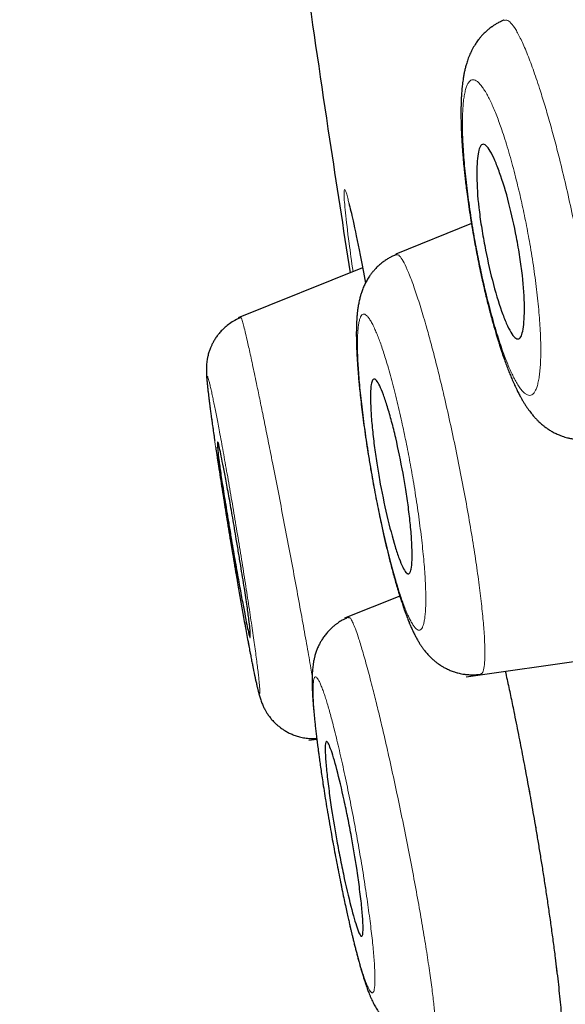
# Model space of a CAD drawing. Header units: millimetres. Extents: x 8 to 428, y 12 to 633.
# Tile 591 of 656: x 28.62 to 33.6, y 584.16 to 593.15. Entities that reach past the tile are written whole.
import ezdxf

# ---------------------------------------------------------------- set-up
doc = ezdxf.new("R2010")
doc.units = ezdxf.units.MM

msp = doc.modelspace()

# ---------------------------------------------------------------- linework, layer by layer
at = {"color": 7, "linetype": 'Continuous', "lineweight": 30}
for p, q in [((32.7434, 591.2911), (32.0534, 591.0123)), ((31.75, 590.8883), (30.6152, 590.4298)), ((32.0893, 587.8915), (31.5854, 587.6879)), ((31.6212, 587.6946), (31.6234, 587.6944)), ((32.6942, 587.1551), (34.0834, 587.3504)), ((31.2604, 586.5747), (31.3323, 586.5848))]:
    msp.add_line(p, q, dxfattribs=at)
for points, knots in [([(56.3084, 527.3384), (55.9941, 528.5668), (55.3684, 531.0114), (54.3974, 534.7811), (53.4234, 538.5622), (52.4446, 542.3549), (51.3648, 546.5405), (50.183, 551.1198), (48.9006, 556.0848), (47.4721, 561.6321), (45.8955, 567.7613), (44.1799, 574.4914), (42.4631, 581.2401), (40.7476, 588.0178), (39.3195, 593.6739), (38.1816, 598.1969), (37.3257, 601.5945), (36.4727, 604.9786), (35.6271, 608.3232), (34.8459, 611.3996), (34.1381, 614.1634), (33.5133, 616.5785), (32.9472, 618.7238), (32.4509, 620.5782), (32.0208, 622.1762), (31.5881, 623.7788), (31.1759, 625.3003), (30.7985, 626.6691), (30.5002, 627.7515), (30.2756, 628.5792), (30.1231, 629.1471), (30.0342, 629.4727), (29.9948, 629.5945), (29.9826, 629.6146), (29.9857, 629.6052), (29.9857, 629.605)], [0, 0, 0, 0, 0.028425, 0.05657, 0.08452, 0.112315, 0.140016, 0.176199, 0.212256, 0.248183, 0.296953, 0.345657, 0.394582, 0.443744, 0.49315, 0.518006, 0.543042, 0.568293, 0.593809, 0.619642, 0.641414, 0.663436, 0.685472, 0.707234, 0.728735, 0.750032, 0.781689, 0.813116, 0.844401, 0.875629, 0.90684, 0.937939, 0.968835, 0.999454, 1, 1, 1, 1]), ([(54.5761, 527.4603), (54.3206, 528.4477), (53.8101, 530.4211), (53.0168, 533.4619), (52.215, 536.5316), (51.406, 539.6262), (50.5923, 542.7349), (49.6218, 546.4474), (48.4925, 550.7662), (47.2059, 555.6873), (45.8649, 560.8321), (44.4675, 566.1972), (43.0203, 571.7862), (41.5753, 577.3784), (40.1347, 582.9755), (38.6996, 588.5719), (37.5102, 593.2244), (36.5673, 596.9299), (35.8639, 599.6964), (35.1673, 602.4405), (34.4806, 605.1489), (33.8086, 607.8004), (33.2122, 610.1526), (32.6923, 612.1956), (32.2467, 613.9432), (31.8285, 615.5689), (31.3997, 617.217), (30.9761, 618.8254), (30.5716, 620.3571), (30.1957, 621.7794), (29.8532, 623.0757), (29.5446, 624.2322), (29.2853, 625.1978), (29.073, 625.9938), (28.8919, 626.6849), (28.7556, 627.2131), (28.6704, 627.5424), (28.6329, 627.6688), (28.6214, 627.6916), (28.6242, 627.6814), (28.6243, 627.6812)], [0, 0, 0, 0, 0.023406, 0.046777, 0.070122, 0.093442, 0.116743, 0.140035, 0.176612, 0.213166, 0.24969, 0.291147, 0.332584, 0.37405, 0.415564, 0.457116, 0.498706, 0.519522, 0.540358, 0.561218, 0.582102, 0.603013, 0.623947, 0.639667, 0.655399, 0.671137, 0.686871, 0.707827, 0.728758, 0.749662, 0.77471, 0.79973, 0.824744, 0.849753, 0.874758, 0.906003, 0.93721, 0.968374, 0.999494, 1, 1, 1, 1]), ([(28.6685, 627.05), (28.6877, 626.9842), (28.7295, 626.8404), (28.889, 626.2191), (29.1259, 625.3278), (29.4129, 624.2626), (29.7761, 622.9206), (30.1762, 621.4271), (30.592, 619.8708), (31.0012, 618.3376), (31.4679, 616.5798), (31.9955, 614.5711), (32.5765, 612.3352), (33.2419, 609.7551), (33.9882, 606.8449), (34.8071, 603.6426), (35.6443, 600.3645), (36.4927, 597.0382), (37.4857, 593.1343), (38.2007, 590.3293), (38.6292, 588.6486)], [0, 0, 0, 0, 0.070953, 0.15488, 0.217851, 0.281106, 0.345079, 0.409356, 0.452146, 0.494965, 0.537942, 0.580866, 0.623631, 0.666583, 0.718021, 0.769234, 0.820601, 0.872047, 0.923333, 1, 1, 1, 1]), ([(31.0301, 594.9575), (31.0945, 594.4989), (31.2301, 593.5335), (31.4322, 592.1618), (31.5733, 591.2492), (31.6362, 590.8423)], [0, 0, 0, 0, 0.334011, 0.703055, 1, 1, 1, 1]), ([(33.0422, 593.15), (33.0339, 593.1465), (33.019, 593.1403), (32.9997, 593.1308), (32.9835, 593.1223), (32.9697, 593.1144), (32.9567, 593.1065), (32.9454, 593.0992), (32.9356, 593.0926), (32.9244, 593.0847), (32.9098, 593.0738), (32.89, 593.0577), (32.8661, 593.0363), (32.8428, 593.0125), (32.8226, 592.9894), (32.8066, 592.9693), (32.7934, 592.9512), (32.7816, 592.9339), (32.7695, 592.9149), (32.7568, 592.8928), (32.7449, 592.8702), (32.7344, 592.8483), (32.7243, 592.8251), (32.7124, 592.795), (32.7005, 592.7598), (32.6901, 592.7231), (32.6818, 592.6894), (32.6748, 592.6553), (32.669, 592.6221), (32.6644, 592.5912), (32.661, 592.5643), (32.6581, 592.5375), (32.6557, 592.5114), (32.6537, 592.4859), (32.6522, 592.4628), (32.6509, 592.4405), (32.6498, 592.416), (32.6489, 592.3898), (32.6481, 592.3605), (32.6476, 592.326), (32.6475, 592.2835), (32.6481, 592.237), (32.6492, 592.1887), (32.6509, 592.1408), (32.6532, 592.0909), (32.6559, 592.0423), (32.6588, 591.9977), (32.6616, 591.9597), (32.6641, 591.927), (32.6664, 591.9002), (32.6682, 591.879), (32.6698, 591.8608), (32.6719, 591.838), (32.675, 591.8058), (32.6795, 591.7616), (32.6853, 591.7085), (32.6924, 591.648), (32.7014, 591.5756), (32.7127, 591.4916), (32.7268, 591.3951), (32.7431, 591.2915), (32.7595, 591.1945), (32.7755, 591.1055), (32.7905, 591.026), (32.8066, 590.944), (32.8238, 590.8604), (32.8416, 590.7782), (32.8591, 590.7006), (32.8756, 590.6306), (32.8908, 590.5682), (32.9047, 590.5133), (32.9172, 590.4656), (32.9281, 590.4248), (32.9369, 590.393), (32.9437, 590.3687), (32.9487, 590.3509), (32.9535, 590.3342), (32.959, 590.315), (32.9663, 590.2903), (32.9757, 590.259), (32.9869, 590.2224), (32.9993, 590.1831), (33.015, 590.1347), (33.0331, 590.0812), (33.0532, 590.0247), (33.072, 589.9744), (33.0869, 589.9361), (33.0985, 589.9076), (33.1071, 589.8867), (33.1165, 589.8645), (33.1268, 589.841), (33.1372, 589.8181), (33.1461, 589.7988), (33.1538, 589.7828), (33.1612, 589.7675), (33.17, 589.7499), (33.1795, 589.7314), (33.1886, 589.7143), (33.1977, 589.6978), (33.2087, 589.6784), (33.2221, 589.6558), (33.2375, 589.6314), (33.2529, 589.6084), (33.2676, 589.5877), (33.2819, 589.5686), (33.2948, 589.5524), (33.3079, 589.5367), (33.3227, 589.5199), (33.3402, 589.5013), (33.3582, 589.4836), (33.3752, 589.468), (33.3933, 589.4524), (33.4146, 589.4355), (33.4414, 589.4163), (33.4725, 589.3966), (33.5067, 589.3781), (33.5402, 589.3627), (33.5698, 589.3512), (33.5961, 589.3426), (33.6164, 589.337), (33.6329, 589.3329), (33.6478, 589.3297), (33.6669, 589.3261), (33.6947, 589.3221), (33.7322, 589.3189), (33.7802, 589.3184), (33.8142, 589.3223), (33.8325, 589.3243)], [0, 0, 0, 0, 0.005572, 0.009978, 0.013184, 0.016738, 0.019804, 0.022559, 0.024998, 0.027117, 0.031066, 0.036494, 0.043414, 0.051492, 0.057908, 0.06383, 0.06867, 0.073035, 0.078441, 0.084771, 0.091303, 0.097068, 0.103268, 0.110896, 0.123238, 0.133252, 0.142818, 0.153028, 0.163445, 0.171733, 0.180086, 0.186946, 0.195018, 0.20251, 0.208398, 0.214106, 0.22101, 0.228377, 0.235072, 0.244102, 0.255073, 0.267352, 0.278304, 0.289243, 0.300646, 0.312523, 0.321945, 0.330218, 0.337185, 0.342847, 0.347204, 0.350467, 0.354123, 0.361353, 0.370319, 0.381029, 0.393195, 0.40611, 0.423248, 0.441497, 0.460862, 0.481351, 0.495638, 0.510429, 0.525723, 0.541522, 0.557594, 0.572584, 0.586276, 0.598672, 0.609772, 0.619575, 0.628079, 0.635284, 0.639848, 0.643674, 0.646796, 0.650688, 0.656135, 0.663005, 0.67139, 0.680848, 0.690035, 0.705534, 0.719861, 0.73309, 0.745329, 0.751057, 0.756822, 0.763072, 0.770054, 0.777371, 0.783597, 0.787666, 0.792166, 0.797672, 0.804104, 0.809845, 0.81428, 0.820313, 0.828625, 0.836985, 0.844852, 0.851881, 0.858282, 0.864513, 0.868902, 0.874651, 0.881823, 0.888641, 0.894139, 0.899032, 0.906058, 0.913552, 0.921766, 0.930724, 0.939001, 0.945787, 0.951266, 0.956419, 0.958929, 0.96184, 0.96578, 0.970736, 0.978874, 0.988672, 1, 1, 1, 1]), ([(33.1547, 591.1662), (33.1656, 591.1057), (33.187, 590.9867), (33.2177, 590.7641), (33.2324, 590.5191), (33.2207, 590.3432), (33.2002, 590.2609), (33.1751, 590.233), (33.1416, 590.2446), (33.1033, 590.2943), (33.0617, 590.3771), (33.0051, 590.5229), (32.9333, 590.761), (32.8712, 591.0417), (32.8328, 591.2689), (32.802, 591.4906), (32.7875, 591.7354), (32.7983, 591.9113), (32.8182, 591.9935), (32.8424, 592.0214), (32.8756, 592.0094), (32.9144, 591.9582), (32.9563, 591.8736), (33.0135, 591.7264), (33.0866, 591.4903), (33.1324, 591.2721), (33.1547, 591.1662)], [0, 0, 0, 0, 0.032495, 0.063949, 0.124943, 0.187267, 0.218478, 0.249627, 0.283691, 0.317081, 0.349532, 0.381253, 0.44214, 0.500344, 0.532652, 0.564058, 0.624902, 0.687199, 0.718271, 0.749443, 0.784112, 0.817865, 0.850702, 0.882375, 0.942923, 1, 1, 1, 1]), ([(31.6246, 591.4826), (31.6365, 591.4331), (31.6634, 591.3222), (31.7164, 591.0656), (31.76, 590.8367), (31.7767, 590.7489)], [0, 0, 0, 0, 0.331684, 0.743503, 1, 1, 1, 1]), ([(32.0557, 591.008), (32.0451, 591.0034), (32.0265, 590.9955), (32.0032, 590.9835), (31.9858, 590.9736), (31.9711, 590.9647), (31.9512, 590.9516), (31.9263, 590.9334), (31.8975, 590.9091), (31.8717, 590.884), (31.8494, 590.8592), (31.8301, 590.8353), (31.8102, 590.8075), (31.7893, 590.7741), (31.7693, 590.736), (31.7523, 590.6969), (31.7398, 590.6621), (31.7293, 590.6276), (31.7205, 590.5931), (31.7123, 590.5533), (31.7063, 590.5148), (31.702, 590.4795), (31.6988, 590.4457), (31.6965, 590.4139), (31.6949, 590.3821), (31.6938, 590.3507), (31.6931, 590.3181), (31.6929, 590.2851), (31.6931, 590.2522), (31.6936, 590.219), (31.6944, 590.1866), (31.6954, 590.159), (31.6962, 590.1379), (31.6969, 590.1235), (31.6974, 590.1116), (31.698, 590.1002), (31.6986, 590.0877), (31.6998, 590.0664), (31.7017, 590.034), (31.7047, 589.9899), (31.7084, 589.9402), (31.7129, 589.886), (31.7183, 589.8265), (31.7251, 589.7585), (31.7334, 589.6811), (31.7438, 589.5933), (31.7559, 589.4981), (31.7699, 589.3955), (31.786, 589.2859), (31.8039, 589.1711), (31.8232, 589.0555), (31.8428, 588.9435), (31.8623, 588.8378), (31.8815, 588.7389), (31.9, 588.6468), (31.9167, 588.5668), (31.9317, 588.498), (31.9447, 588.4392), (31.9573, 588.3842), (31.97, 588.3303), (31.983, 588.2766), (31.9967, 588.2214), (32.0112, 588.165), (32.0267, 588.1066), (32.0432, 588.0466), (32.0605, 587.9862), (32.0764, 587.933), (32.09, 587.8893), (32.1005, 587.8563), (32.1093, 587.8294), (32.1174, 587.8053), (32.1259, 587.7804), (32.1343, 587.7564), (32.1426, 587.7335), (32.1504, 587.7127), (32.1585, 587.6912), (32.1664, 587.6711), (32.1733, 587.6538), (32.1792, 587.6396), (32.1848, 587.6263), (32.1911, 587.6116), (32.1989, 587.594), (32.2076, 587.575), (32.2166, 587.5561), (32.2253, 587.5385), (32.2363, 587.5173), (32.2495, 587.493), (32.2655, 587.466), (32.2786, 587.4455), (32.2888, 587.4304), (32.2962, 587.4199), (32.3039, 587.4093), (32.313, 587.3972), (32.3245, 587.3827), (32.3379, 587.3668), (32.3511, 587.3521), (32.3625, 587.3402), (32.3722, 587.3306), (32.3814, 587.3217), (32.3915, 587.3125), (32.4052, 587.3005), (32.422, 587.2869), (32.4417, 587.2723), (32.4625, 587.2581), (32.4867, 587.2433), (32.5163, 587.2274), (32.5502, 587.212), (32.5851, 587.199), (32.6154, 587.1901), (32.6422, 587.1837), (32.6681, 587.1788), (32.6999, 587.1745), (32.7374, 587.1721), (32.7801, 587.1723), (32.8098, 587.1757), (32.8255, 587.1775)], [0, 0, 0, 0, 0.006786, 0.011883, 0.015351, 0.01863, 0.022127, 0.029633, 0.037155, 0.044806, 0.051476, 0.057738, 0.064231, 0.073515, 0.083979, 0.094511, 0.104854, 0.112704, 0.123244, 0.136459, 0.148398, 0.159357, 0.169439, 0.179938, 0.189051, 0.198498, 0.208144, 0.217672, 0.22685, 0.235893, 0.244851, 0.252804, 0.257508, 0.261059, 0.263704, 0.266529, 0.269661, 0.273099, 0.282414, 0.293429, 0.304694, 0.316983, 0.330057, 0.343921, 0.360642, 0.378402, 0.397218, 0.417017, 0.437773, 0.459497, 0.481368, 0.50213, 0.521779, 0.540326, 0.557776, 0.574136, 0.586444, 0.598062, 0.608991, 0.619606, 0.631025, 0.642482, 0.65472, 0.667746, 0.681568, 0.696194, 0.711139, 0.721447, 0.73026, 0.737573, 0.74357, 0.750367, 0.758559, 0.764255, 0.770482, 0.777241, 0.78388, 0.78942, 0.793846, 0.797699, 0.802313, 0.808096, 0.81486, 0.82138, 0.827439, 0.833038, 0.843304, 0.852697, 0.86103, 0.864661, 0.868239, 0.871767, 0.875552, 0.880447, 0.886006, 0.891326, 0.895462, 0.898445, 0.90129, 0.904438, 0.90786, 0.913643, 0.918968, 0.92398, 0.929808, 0.936698, 0.944641, 0.952597, 0.959305, 0.963331, 0.968375, 0.974625, 0.982028, 0.990516, 1, 1, 1, 1]), ([(30.6401, 590.4344), (30.6214, 590.4261), (30.5852, 590.41), (30.5369, 590.3791), (30.4957, 590.3464), (30.4617, 590.3133), (30.4345, 590.2817), (30.4121, 590.2512), (30.3939, 590.2222), (30.3792, 590.1949), (30.3676, 590.1701), (30.3572, 590.1446), (30.3468, 590.1145), (30.3379, 590.0813), (30.3317, 590.0493), (30.328, 590.0223), (30.3255, 589.9954), (30.3244, 589.9681), (30.3245, 589.944), (30.3252, 589.9211), (30.3263, 589.8991), (30.3279, 589.8774), (30.3297, 589.8563), (30.3316, 589.836), (30.3336, 589.816), (30.3356, 589.797), (30.338, 589.7749), (30.341, 589.7492), (30.3446, 589.7197), (30.3482, 589.6905), (30.352, 589.6601), (30.3562, 589.6278), (30.361, 589.5918), (30.3666, 589.5505), (30.3733, 589.502), (30.3812, 589.4455), (30.39, 589.3842), (30.3968, 589.3373), (30.4007, 589.3116), (30.4013, 589.3072)], [0, 0, 0, 0, 0.033045, 0.064033, 0.092525, 0.118188, 0.140786, 0.160174, 0.179826, 0.196767, 0.211014, 0.224963, 0.242817, 0.265856, 0.285069, 0.302809, 0.322218, 0.348804, 0.377332, 0.407328, 0.438852, 0.473217, 0.502257, 0.53008, 0.555487, 0.578505, 0.599252, 0.633351, 0.66433, 0.693503, 0.722582, 0.752306, 0.783168, 0.818179, 0.857356, 0.900721, 0.948302, 0.991199, 1, 1, 1, 1]), ([(32.1197, 589.012), (32.1284, 588.962), (32.1465, 588.8567), (32.1692, 588.6958), (32.1882, 588.532), (32.1987, 588.3951), (32.2026, 588.2923), (32.2024, 588.2045), (32.1966, 588.1377), (32.1838, 588.1026), (32.1722, 588.0933), (32.1633, 588.0933), (32.155, 588.0975), (32.1401, 588.1113), (32.1172, 588.149), (32.0836, 588.2299), (32.0357, 588.3746), (31.9713, 588.6166), (31.914, 588.8937), (31.8779, 589.1113), (31.8553, 589.2719), (31.8363, 589.4349), (31.8261, 589.569), (31.8222, 589.6687), (31.8218, 589.7541), (31.8267, 589.8229), (31.8385, 589.8619), (31.8502, 589.8729), (31.8597, 589.8728), (31.868, 589.8685), (31.8827, 589.8543), (31.9061, 589.8156), (31.94, 589.7333), (31.9768, 589.6225), (32.0149, 589.4884), (32.0652, 589.2902), (32.098, 589.1228), (32.1197, 589.012)], [0, 0, 0, 0, 0.026921, 0.056593, 0.089295, 0.124984, 0.149349, 0.171151, 0.207342, 0.233416, 0.249764, 0.260738, 0.271602, 0.282409, 0.314746, 0.346547, 0.378079, 0.439704, 0.500178, 0.52716, 0.556717, 0.589386, 0.624784, 0.647563, 0.668221, 0.703478, 0.730542, 0.749447, 0.760539, 0.771581, 0.782628, 0.8153, 0.847468, 0.878906, 0.910034, 0.940519, 1, 1, 1, 1]), ([(30.4097, 589.2506), (30.413, 589.228), (30.4198, 589.1829), (30.4304, 589.1131), (30.4411, 589.043), (30.4536, 588.9625), (30.4677, 588.8723), (30.4833, 588.7735), (30.4984, 588.679), (30.5129, 588.5897), (30.5265, 588.5059), (30.5393, 588.4276), (30.5517, 588.3529), (30.5652, 588.2717), (30.5801, 588.1826), (30.5964, 588.0862), (30.6113, 587.9988), (30.6248, 587.9206), (30.6369, 587.8511), (30.6491, 587.7818), (30.6616, 587.7116), (30.6745, 587.6397), (30.6879, 587.5663), (30.7015, 587.4922), (30.7138, 587.427), (30.7245, 587.3706), (30.7336, 587.3235), (30.742, 587.2805), (30.7494, 587.2436), (30.7554, 587.2136), (30.7599, 587.1918), (30.7631, 587.1765), (30.7652, 587.1664), (30.767, 587.1577), (30.7689, 587.1485), (30.7715, 587.1367), (30.7747, 587.1215), (30.7786, 587.1037), (30.7827, 587.0856), (30.7865, 587.0688), (30.7899, 587.0544), (30.7931, 587.041), (30.7963, 587.0278), (30.8, 587.0131), (30.8041, 586.9977), (30.8087, 586.9813), (30.8143, 586.9622), (30.8206, 586.9428), (30.8277, 586.9232), (30.8349, 586.9048), (30.8422, 586.8881), (30.8495, 586.8725), (30.8588, 586.8545), (30.87, 586.8347), (30.8856, 586.8101), (30.9051, 586.7831), (30.9302, 586.7531), (30.9553, 586.7276), (30.9799, 586.7059), (31.0027, 586.6879), (31.028, 586.6704), (31.0569, 586.6528), (31.0891, 586.6363), (31.1254, 586.621), (31.1656, 586.6078), (31.2112, 586.597), (31.2615, 586.5907), (31.3023, 586.5885), (31.3259, 586.5908), (31.3315, 586.5913)], [0, 0, 0, 0, 0.022124, 0.044137, 0.065477, 0.086144, 0.115803, 0.143747, 0.170005, 0.194596, 0.21753, 0.238814, 0.258836, 0.278858, 0.3057, 0.332715, 0.359905, 0.380419, 0.401041, 0.421835, 0.443704, 0.466948, 0.491578, 0.5176, 0.54502, 0.564079, 0.583761, 0.603032, 0.619963, 0.634509, 0.646667, 0.653075, 0.658543, 0.663073, 0.66728, 0.673643, 0.682426, 0.692929, 0.704736, 0.71556, 0.725279, 0.733886, 0.74345, 0.753728, 0.765062, 0.777567, 0.788401, 0.800212, 0.811595, 0.821428, 0.8287, 0.834947, 0.84058, 0.848814, 0.856847, 0.86734, 0.877865, 0.889416, 0.896927, 0.904869, 0.913232, 0.92206, 0.932471, 0.94266, 0.954159, 0.966875, 0.98068, 0.995415, 1, 1, 1, 1]), ([(30.598, 588.4112), (30.6049, 588.3695), (30.6184, 588.2879), (30.6437, 588.1349), (30.6713, 587.965), (30.6968, 587.799), (30.7135, 587.6773), (30.7224, 587.5948), (30.7268, 587.5322), (30.7247, 587.5087), (30.7202, 587.5163), (30.7151, 587.5331), (30.707, 587.5674), (30.6942, 587.6288), (30.6747, 587.7279), (30.65, 587.8589), (30.6204, 588.0188), (30.5876, 588.2025), (30.5583, 588.376), (30.5337, 588.5247), (30.5083, 588.6782), (30.4804, 588.8483), (30.4548, 589.0146), (30.4382, 589.1358), (30.4292, 589.2175), (30.4251, 589.279), (30.4271, 589.302), (30.4317, 589.294), (30.4372, 589.2753), (30.4502, 589.2209), (30.4728, 589.1102), (30.5049, 588.9414), (30.5334, 588.7855), (30.5654, 588.6062), (30.587, 588.4769), (30.598, 588.4112)], [0, 0, 0, 0, 0.022408, 0.043936, 0.083992, 0.120545, 0.153675, 0.183151, 0.209284, 0.250674, 0.268281, 0.286378, 0.3052, 0.334458, 0.365157, 0.397016, 0.43045, 0.465179, 0.501199, 0.523692, 0.545214, 0.585548, 0.622147, 0.655235, 0.684734, 0.71059, 0.751454, 0.769166, 0.787561, 0.806428, 0.865888, 0.897569, 0.930496, 0.964706, 1, 1, 1, 1]), ([(31.6228, 587.6976), (31.6123, 587.6931), (31.5927, 587.6848), (31.5665, 587.6711), (31.5447, 587.6583), (31.5277, 587.6471), (31.515, 587.6382), (31.5052, 587.631), (31.4962, 587.624), (31.4864, 587.616), (31.4759, 587.6071), (31.4647, 587.5969), (31.4464, 587.5793), (31.4235, 587.5545), (31.399, 587.5231), (31.3795, 587.4942), (31.3624, 587.4651), (31.3469, 587.4344), (31.3326, 587.4008), (31.3225, 587.3717), (31.3157, 587.3487), (31.3116, 587.3331), (31.3082, 587.3186), (31.3049, 587.3035), (31.3013, 587.2842), (31.2977, 587.2609), (31.2947, 587.2359), (31.2927, 587.2135), (31.2913, 587.1937), (31.2904, 587.175), (31.2898, 587.1567), (31.2894, 587.1382), (31.2893, 587.1185), (31.2894, 587.0964), (31.2899, 587.0707), (31.2908, 587.0438), (31.2919, 587.0189), (31.293, 586.9979), (31.294, 586.9796), (31.2951, 586.9618), (31.2964, 586.9428), (31.2981, 586.9186), (31.3006, 586.8875), (31.3039, 586.8489), (31.3078, 586.8061), (31.3124, 586.7604), (31.3174, 586.7131), (31.3228, 586.6645), (31.3277, 586.6225), (31.3317, 586.5896), (31.3344, 586.5678), (31.3365, 586.551), (31.3382, 586.5376), (31.3404, 586.5203), (31.3437, 586.495), (31.3485, 586.4584), (31.3546, 586.4133), (31.3621, 586.3593), (31.3709, 586.2977), (31.3808, 586.2305), (31.3926, 586.1533), (31.4063, 586.0657), (31.4223, 585.9674), (31.4396, 585.8645), (31.4569, 585.7648), (31.474, 585.6693), (31.4906, 585.5788), (31.5079, 585.4865), (31.5259, 585.3931), (31.544, 585.3019), (31.5615, 585.216), (31.5777, 585.1381), (31.5926, 585.0683), (31.6061, 585.0065), (31.618, 584.9533), (31.6283, 584.9081), (31.637, 584.8702), (31.6446, 584.8378), (31.6518, 584.8078), (31.6593, 584.7764), (31.6678, 584.7415), (31.6771, 584.7043), (31.6866, 584.6668), (31.6961, 584.6301), (31.7058, 584.5933), (31.7158, 584.5563), (31.7265, 584.5178), (31.7376, 584.4792), (31.7487, 584.4415), (31.7595, 584.4066), (31.7696, 584.3748), (31.7792, 584.346), (31.7877, 584.3213), (31.7954, 584.3), (31.8027, 584.2806), (31.811, 584.2591), (31.8205, 584.2362), (31.8304, 584.2135), (31.8405, 584.1918), (31.8509, 584.171), (31.8618, 584.1506), (31.8736, 584.1303), (31.8865, 584.1096), (31.9027, 584.086), (31.9232, 584.059), (31.9472, 584.0314), (31.9722, 584.0062), (31.9952, 583.9858), (32.0158, 583.9695), (32.0357, 583.955), (32.059, 583.9398), (32.0883, 583.923), (32.122, 583.9067), (32.1594, 583.892), (32.1998, 583.8797), (32.2446, 583.8702), (32.2935, 583.8645), (32.3454, 583.8634), (32.3806, 583.8672), (32.3986, 583.8692)], [0, 0, 0, 0, 0.006407, 0.011941, 0.016548, 0.020573, 0.023336, 0.025286, 0.027446, 0.029851, 0.032506, 0.035411, 0.038569, 0.047214, 0.054991, 0.061855, 0.0678, 0.07528, 0.083473, 0.092106, 0.096657, 0.100618, 0.104064, 0.108378, 0.114162, 0.121757, 0.129856, 0.137153, 0.143914, 0.150414, 0.1566, 0.163221, 0.169582, 0.177264, 0.186386, 0.195909, 0.20381, 0.210111, 0.215611, 0.220728, 0.226294, 0.232748, 0.242244, 0.253173, 0.264902, 0.27657, 0.288172, 0.299708, 0.311066, 0.317039, 0.32187, 0.325562, 0.328171, 0.330765, 0.337006, 0.344765, 0.354377, 0.365618, 0.378393, 0.391825, 0.405698, 0.423592, 0.442105, 0.461245, 0.481023, 0.497309, 0.514009, 0.531124, 0.548658, 0.566384, 0.583014, 0.598346, 0.612382, 0.625119, 0.636553, 0.646052, 0.654416, 0.661644, 0.667876, 0.674949, 0.683435, 0.692645, 0.702044, 0.711364, 0.720613, 0.730691, 0.741152, 0.752801, 0.764429, 0.77554, 0.786023, 0.795819, 0.805027, 0.811964, 0.818745, 0.826449, 0.835378, 0.844258, 0.852109, 0.859476, 0.866638, 0.873506, 0.880026, 0.886955, 0.894927, 0.903543, 0.91136, 0.918267, 0.923139, 0.927545, 0.932762, 0.939174, 0.946765, 0.953965, 0.961922, 0.970582, 0.979875, 0.989715, 1, 1, 1, 1]), ([(33.0521, 587.2054), (33.0577, 587.1796), (33.0737, 587.1065), (33.0997, 586.9833), (33.1272, 586.851), (33.1512, 586.7328), (33.1718, 586.6292), (33.1921, 586.5262), (33.2118, 586.4239), (33.2315, 586.3205), (33.2514, 586.2136), (33.2712, 586.1058), (33.2908, 585.9967), (33.3101, 585.8872), (33.3298, 585.7727), (33.3499, 585.6536), (33.3702, 585.5302), (33.3907, 585.4029), (33.4111, 585.272), (33.4314, 585.1382), (33.4514, 585.002), (33.4709, 584.8642), (33.4897, 584.7255), (33.5063, 584.5965), (33.5209, 584.4777), (33.5336, 584.3689), (33.5453, 584.2621), (33.556, 584.1576), (33.5618, 584.0921), (33.5648, 584.0589)], [0, 0, 0, 0, 0.024554, 0.069702, 0.114063, 0.145267, 0.176068, 0.206467, 0.236465, 0.266117, 0.296988, 0.329812, 0.360149, 0.392019, 0.425433, 0.460398, 0.496922, 0.535009, 0.574657, 0.615864, 0.658621, 0.702915, 0.748729, 0.796045, 0.834967, 0.874828, 0.915621, 0.957344, 1, 1, 1, 1]), ([(31.6489, 585.6917), (31.6655, 585.5947), (31.693, 585.4349), (31.7227, 585.2256), (31.7421, 585.0623), (31.7533, 584.9305), (31.757, 584.822), (31.7449, 584.7635), (31.7088, 584.8248), (31.6528, 585.0119), (31.5947, 585.2573), (31.5481, 585.4806), (31.5074, 585.6945), (31.4715, 585.914), (31.4414, 586.1223), (31.4223, 586.2843), (31.411, 586.4153), (31.4068, 586.5246), (31.4155, 586.5726), (31.4357, 586.553), (31.4652, 586.4845), (31.5141, 586.3212), (31.5707, 586.0828), (31.6166, 585.8645), (31.6381, 585.7492), (31.6489, 585.6917)], [0, 0, 0, 0, 0.052276, 0.0860879, 0.1251669, 0.1633175, 0.1968872, 0.2500572, 0.3118856, 0.3741965, 0.4370468, 0.4689824, 0.5009592, 0.5531309, 0.5869922, 0.6257523, 0.6632347, 0.6966267, 0.7505396, 0.7818079, 0.8131142, 0.8753161, 0.9375233, 0.9688102, 1, 1, 1, 1])]:
    msp.add_open_spline(points, degree=3, knots=knots, dxfattribs=at)
at = {"color": 8, "linetype": 'Continuous', "lineweight": 0}
for points, knots in [([(33.043, 593.1472), (33.0505, 593.1496), (33.0681, 593.1551), (33.1031, 593.127), (33.1462, 593.0685), (33.1951, 592.9764), (33.2483, 592.8541), (33.3051, 592.7044), (33.3594, 592.5444), (33.4098, 592.383), (33.4555, 592.2266), (33.5012, 592.0602), (33.5512, 591.866), (33.6048, 591.6434), (33.6605, 591.3941), (33.7123, 591.1425), (33.7594, 590.8931), (33.8007, 590.6502), (33.8354, 590.4183), (33.8635, 590.2007), (33.8845, 590.0005), (33.8983, 589.8205), (33.9044, 589.6639), (33.9025, 589.5337), (33.8925, 589.4332), (33.8747, 589.3649), (33.8524, 589.3271), (33.8332, 589.327), (33.8248, 589.3269)], [0, 0, 0, 0, 0.03103, 0.071709, 0.112147, 0.152496, 0.193111, 0.233927, 0.274837, 0.305528, 0.336191, 0.366828, 0.397458, 0.438305, 0.479178, 0.520031, 0.560804, 0.601464, 0.642058, 0.682687, 0.723371, 0.764093, 0.804832, 0.845594, 0.886424, 0.927342, 0.96832, 1, 1, 1, 1]), ([(32.7605, 591.224), (32.7659, 591.1926), (32.7767, 591.1298), (32.7943, 591.0357), (32.8129, 590.942), (32.8324, 590.8488), (32.853, 590.7561), (32.8757, 590.6591), (32.9005, 590.5589), (32.9274, 590.4569), (32.9549, 590.359), (32.9827, 590.2665), (33.009, 590.1849), (33.0338, 590.1136), (33.057, 590.0512), (33.0799, 589.9939), (33.1027, 589.9416), (33.1253, 589.8943), (33.1491, 589.8496), (33.1736, 589.8089), (33.1984, 589.7744), (33.222, 589.7485), (33.2444, 589.7313), (33.2654, 589.7228), (33.2849, 589.7231), (33.3026, 589.7323), (33.3187, 589.7505), (33.3329, 589.7776), (33.3454, 589.8134), (33.3559, 589.857), (33.3643, 589.908), (33.3705, 589.9664), (33.3746, 590.0321), (33.3765, 590.1047), (33.3763, 590.1836), (33.3738, 590.2685), (33.369, 590.3592), (33.3619, 590.4559), (33.3525, 590.5577), (33.3412, 590.6634), (33.3278, 590.7716), (33.3126, 590.8816), (33.2955, 590.9934), (33.2777, 591.1002), (33.2596, 591.201), (33.2416, 591.2952), (33.2225, 591.3888), (33.2025, 591.4817), (33.1815, 591.574), (33.1583, 591.6706), (33.133, 591.7704), (33.1055, 591.872), (33.0775, 591.9694), (33.0492, 592.0618), (33.0225, 592.1433), (32.9974, 592.2146), (32.9741, 592.2766), (32.951, 592.3337), (32.9281, 592.3859), (32.9053, 592.4333), (32.8817, 592.478), (32.8573, 592.5185), (32.8327, 592.5531), (32.8092, 592.5794), (32.7871, 592.5971), (32.7665, 592.6058), (32.7476, 592.6055), (32.7304, 592.5965), (32.7149, 592.5785), (32.7013, 592.5517), (32.6895, 592.5161), (32.6796, 592.4727), (32.6718, 592.4217), (32.6661, 592.3634), (32.6625, 592.2978), (32.6611, 592.2252), (32.6617, 592.1462), (32.6645, 592.0612), (32.6695, 591.9704), (32.6767, 591.8739), (32.6859, 591.7727), (32.6971, 591.6679), (32.7102, 591.56), (32.7252, 591.4496), (32.7418, 591.3373), (32.7543, 591.2617), (32.7605, 591.224)], [0, 0, 0, 0, 0.010369, 0.020697, 0.031032, 0.041424, 0.05192, 0.062568, 0.07507, 0.087574, 0.100199, 0.112713, 0.125054, 0.135447, 0.145784, 0.156111, 0.166479, 0.176935, 0.187525, 0.200165, 0.212662, 0.225092, 0.237529, 0.250047, 0.262481, 0.274871, 0.287294, 0.299826, 0.312542, 0.325166, 0.337656, 0.350083, 0.36252, 0.375038, 0.387478, 0.399861, 0.412269, 0.42478, 0.43747, 0.450188, 0.462735, 0.47519, 0.487633, 0.500142, 0.510546, 0.520891, 0.531226, 0.541599, 0.55206, 0.562656, 0.575144, 0.587615, 0.600183, 0.612706, 0.62515, 0.635457, 0.645739, 0.656047, 0.666427, 0.676928, 0.687594, 0.700091, 0.712602, 0.725196, 0.737687, 0.75007, 0.762554, 0.774962, 0.787372, 0.799862, 0.812509, 0.825149, 0.837644, 0.850066, 0.862488, 0.874983, 0.887459, 0.899864, 0.912278, 0.924776, 0.937435, 0.949949, 0.962428, 0.975009, 0.987552, 1, 1, 1, 1]), ([(31.6627, 590.853), (31.6502, 590.9431), (31.6192, 591.1668), (31.5914, 591.4056), (31.5769, 591.5777), (31.585, 591.6167), (31.6017, 591.582), (31.6213, 591.4967), (31.6246, 591.4826)], [0, 0, 0, 0, 0.138072, 0.342665, 0.547828, 0.753308, 0.959322, 1, 1, 1, 1]), ([(32.0564, 591.0049), (32.0618, 591.0067), (32.0747, 591.0108), (32.1023, 590.9806), (32.1376, 590.9196), (32.1788, 590.8246), (32.2245, 590.7), (32.2741, 590.548), (32.3223, 590.3863), (32.3676, 590.2234), (32.4091, 590.0659), (32.451, 589.8985), (32.4974, 589.7037), (32.5478, 589.4807), (32.6009, 589.2313), (32.6512, 588.98), (32.6979, 588.7311), (32.7401, 588.4886), (32.7768, 588.2573), (32.8079, 588.0404), (32.8329, 587.8409), (32.8515, 587.6619), (32.8634, 587.5065), (32.8679, 587.3779), (32.8648, 587.2792), (32.8543, 587.2139), (32.8409, 587.1806), (32.8287, 587.1813), (32.8247, 587.1815)], [0, 0, 0, 0, 0.030436, 0.071629, 0.112566, 0.153412, 0.194512, 0.235807, 0.277193, 0.308246, 0.339276, 0.37029, 0.401289, 0.442608, 0.483936, 0.525238, 0.56647, 0.607614, 0.648722, 0.689878, 0.731097, 0.772362, 0.813656, 0.854997, 0.896421, 0.937911, 0.979441, 1, 1, 1, 1]), ([(30.6407, 590.4308), (30.6417, 590.4314), (30.6437, 590.4326), (30.6518, 590.408), (30.663, 590.3674), (30.6778, 590.3076), (30.6979, 590.2214), (30.7243, 590.1029), (30.7579, 589.947), (30.7925, 589.7821), (30.8266, 589.6168), (30.859, 589.4572), (30.8928, 589.288), (30.9317, 589.0917), (30.9755, 588.8676), (31.0238, 588.6176), (31.0718, 588.3661), (31.1186, 588.1172), (31.1633, 587.8751), (31.2053, 587.6439), (31.2438, 587.4289), (31.2723, 587.267), (31.2861, 587.1858), (31.29, 587.1625)], [0, 0, 0, 0, 0.036697, 0.078206, 0.119523, 0.160627, 0.201795, 0.256936, 0.312309, 0.367795, 0.409435, 0.451064, 0.492698, 0.534314, 0.58977, 0.645224, 0.700647, 0.756003, 0.811304, 0.866642, 0.922095, 0.977647, 1, 1, 1, 1]), ([(31.8191, 589.0992), (31.8244, 589.0678), (31.8349, 589.0052), (31.8518, 588.9111), (31.8693, 588.8175), (31.8876, 588.7243), (31.9066, 588.6315), (31.9274, 588.5343), (31.9499, 588.4338), (31.974, 588.3312), (31.9984, 588.2327), (32.0228, 588.1393), (32.0458, 588.0568), (32.0672, 587.9845), (32.087, 587.921), (32.1065, 587.8625), (32.1257, 587.809), (32.1445, 587.7605), (32.1642, 587.7144), (32.1842, 587.6721), (32.2043, 587.6359), (32.2231, 587.6084), (32.2406, 587.5896), (32.2568, 587.5796), (32.2715, 587.5783), (32.2846, 587.5861), (32.2959, 587.6029), (32.3057, 587.6288), (32.3136, 587.6634), (32.3198, 587.7059), (32.3241, 587.756), (32.3266, 587.8135), (32.3271, 587.8784), (32.3257, 587.9503), (32.3224, 588.0285), (32.3172, 588.1128), (32.31, 588.203), (32.3009, 588.2991), (32.2899, 588.4005), (32.2773, 588.5056), (32.2631, 588.6133), (32.2474, 588.7229), (32.2302, 588.8344), (32.2127, 588.941), (32.1953, 589.0417), (32.1781, 589.1358), (32.1603, 589.2293), (32.1417, 589.3223), (32.1224, 589.4147), (32.1012, 589.512), (32.0782, 589.6127), (32.0537, 589.7151), (32.0291, 589.8126), (32.0044, 589.9052), (31.9811, 589.9876), (31.9595, 590.0601), (31.9395, 590.1231), (31.9199, 590.1814), (31.9006, 590.2348), (31.8816, 590.2834), (31.862, 590.3294), (31.842, 590.3715), (31.8221, 590.4077), (31.8033, 590.4356), (31.7859, 590.455), (31.77, 590.4652), (31.7557, 590.4664), (31.743, 590.4587), (31.732, 590.442), (31.7227, 590.4164), (31.7152, 590.3819), (31.7094, 590.3395), (31.7055, 590.2895), (31.7035, 590.2321), (31.7034, 590.1672), (31.7051, 590.0954), (31.7087, 590.0171), (31.7142, 589.9327), (31.7215, 589.8426), (31.7307, 589.7466), (31.7417, 589.6454), (31.7542, 589.5405), (31.7683, 589.4329), (31.7838, 589.3235), (31.8006, 589.2121), (31.8129, 589.1369), (31.8191, 589.0992)], [0, 0, 0, 0, 0.010373, 0.020706, 0.031045, 0.041439, 0.051935, 0.06258, 0.075076, 0.087576, 0.100206, 0.112725, 0.125058, 0.135459, 0.1458, 0.156128, 0.166492, 0.176939, 0.187517, 0.200168, 0.212669, 0.225096, 0.237525, 0.250032, 0.262479, 0.274873, 0.287293, 0.299819, 0.312525, 0.325142, 0.337627, 0.350054, 0.362497, 0.375028, 0.387457, 0.399837, 0.412247, 0.424766, 0.437471, 0.45017, 0.462709, 0.475164, 0.487615, 0.500138, 0.510544, 0.520891, 0.531228, 0.541601, 0.552058, 0.562646, 0.575289, 0.587783, 0.600205, 0.612633, 0.625145, 0.635463, 0.645753, 0.656062, 0.66644, 0.676932, 0.687586, 0.700079, 0.712586, 0.725193, 0.737694, 0.750053, 0.762532, 0.774936, 0.787344, 0.799835, 0.812487, 0.825129, 0.837624, 0.850046, 0.86247, 0.874968, 0.887435, 0.899837, 0.91225, 0.924753, 0.937422, 0.950104, 0.962628, 0.975068, 0.9875, 1, 1, 1, 1]), ([(30.5171, 588.5613), (30.5232, 588.5238), (30.5355, 588.4488), (30.5541, 588.336), (30.5729, 588.2236), (30.5919, 588.1115), (30.6108, 588.0015), (30.6294, 587.8943), (30.6475, 587.7908), (30.6653, 587.691), (30.6825, 587.5961), (30.6989, 587.5069), (30.7144, 587.4239), (30.7291, 587.3471), (30.7428, 587.2772), (30.7556, 587.2143), (30.7672, 587.1587), (30.7778, 587.1107), (30.787, 587.0711), (30.7949, 587.0402), (30.8014, 587.0181), (30.8065, 587.0048), (30.8102, 587.0003), (30.8123, 587.005), (30.813, 587.0188), (30.8121, 587.0418), (30.8098, 587.0737), (30.806, 587.1137), (30.8009, 587.1615), (30.7943, 587.2169), (30.7865, 587.28), (30.7773, 587.3501), (30.7668, 587.4268), (30.7552, 587.5097), (30.7424, 587.5987), (30.7283, 587.694), (30.7132, 587.7945), (30.6973, 587.8989), (30.6807, 588.0058), (30.6635, 588.1149), (30.6458, 588.226), (30.6275, 588.3387), (30.6089, 588.4519), (30.5902, 588.5647), (30.5713, 588.677), (30.5522, 588.7885), (30.5332, 588.8987), (30.5144, 589.0061), (30.4961, 589.1095), (30.4783, 589.2083), (30.4611, 589.3026), (30.4455, 589.3868), (30.4314, 589.4612), (30.4189, 589.5263), (30.4071, 589.5866), (30.3959, 589.6423), (30.3854, 589.6934), (30.3751, 589.7421), (30.3651, 589.7872), (30.3559, 589.8266), (30.3479, 589.8579), (30.3414, 589.8807), (30.3363, 589.8942), (30.3327, 589.8986), (30.3307, 589.894), (30.3301, 589.8802), (30.3311, 589.8573), (30.3336, 589.8254), (30.3375, 589.7854), (30.3429, 589.7376), (30.3495, 589.6822), (30.3576, 589.6192), (30.3669, 589.549), (30.3775, 589.4723), (30.3893, 589.3892), (30.4023, 589.3002), (30.4163, 589.2052), (30.4315, 589.105), (30.4474, 589.0009), (30.464, 588.8941), (30.4812, 588.7852), (30.4989, 588.6742), (30.511, 588.599), (30.5171, 588.5613)], [0, 0, 0, 0, 0.012439, 0.024839, 0.037279, 0.049841, 0.062603, 0.075088, 0.087581, 0.100211, 0.112734, 0.125069, 0.137538, 0.149934, 0.162339, 0.174834, 0.187499, 0.200183, 0.212698, 0.22512, 0.237526, 0.249993, 0.262462, 0.274864, 0.28728, 0.29979, 0.312474, 0.325104, 0.337595, 0.350021, 0.362459, 0.374985, 0.387394, 0.399765, 0.41218, 0.424717, 0.437455, 0.450128, 0.462655, 0.475111, 0.487573, 0.500117, 0.512598, 0.525009, 0.537431, 0.549942, 0.56262, 0.575255, 0.587747, 0.600172, 0.612604, 0.625121, 0.635456, 0.645757, 0.656072, 0.666449, 0.676934, 0.687572, 0.700055, 0.712549, 0.725175, 0.737692, 0.750025, 0.762494, 0.774889, 0.787293, 0.799786, 0.812449, 0.825104, 0.837604, 0.850026, 0.862446, 0.87494, 0.887402, 0.8998, 0.912214, 0.924722, 0.937401, 0.950063, 0.962579, 0.975024, 0.987472, 1, 1, 1, 1]), ([(31.6234, 587.6944), (31.6267, 587.6955), (31.6335, 587.6978), (31.6491, 587.6743), (31.6678, 587.6353), (31.6902, 587.5773), (31.7186, 587.493), (31.754, 587.3764), (31.7971, 587.2224), (31.8399, 587.059), (31.8809, 586.895), (31.9191, 586.7365), (31.9583, 586.5684), (32.0023, 586.373), (32.051, 586.1498), (32.1033, 585.9006), (32.1541, 585.6497), (32.2023, 585.4013), (32.2471, 585.1597), (32.2877, 584.9292), (32.3236, 584.7134), (32.3544, 584.5151), (32.3795, 584.3377), (32.3985, 584.1843), (32.4107, 584.0582), (32.4158, 583.9625), (32.4137, 583.9005), (32.4076, 583.8704), (32.4001, 583.8725), (32.3978, 583.8731)], [0, 0, 0, 0, 0.029809, 0.060839, 0.091726, 0.122457, 0.153238, 0.194479, 0.2359, 0.277403, 0.308544, 0.339668, 0.370785, 0.401887, 0.443338, 0.484789, 0.526213, 0.567575, 0.608872, 0.650165, 0.691519, 0.73294, 0.774405, 0.815899, 0.857448, 0.899071, 0.940739, 0.982426, 1, 1, 1, 1]), ([(33.0534, 587.2056), (33.0717, 587.1204), (33.1092, 586.9453), (33.1654, 586.6684), (33.2212, 586.3817), (33.2751, 586.0918), (33.3262, 585.8018), (33.3741, 585.515), (33.4185, 585.2341), (33.4588, 584.9623), (33.4946, 584.7024), (33.5255, 584.458), (33.5515, 584.2301), (33.5639, 584.0965), (33.57, 584.0297)], [0, 0, 0, 0, 0.079328, 0.16294, 0.246416, 0.329768, 0.413153, 0.49675, 0.580565, 0.664532, 0.748548, 0.832504, 0.916326, 1, 1, 1, 1]), ([(31.4506, 585.8074), (31.4561, 585.7761), (31.467, 585.7137), (31.484, 585.6199), (31.5014, 585.5264), (31.5192, 585.4333), (31.5375, 585.3404), (31.5572, 585.2432), (31.5781, 585.1425), (31.6003, 585.0397), (31.6224, 584.9407), (31.6442, 584.8467), (31.6643, 584.7634), (31.6827, 584.6901), (31.6996, 584.6258), (31.7159, 584.5663), (31.7317, 584.5117), (31.747, 584.4619), (31.7626, 584.4143), (31.7783, 584.3705), (31.7935, 584.3325), (31.8074, 584.3033), (31.8199, 584.2828), (31.831, 584.271), (31.8405, 584.268), (31.8484, 584.274), (31.8546, 584.2892), (31.8592, 584.3134), (31.862, 584.3464), (31.8632, 584.3874), (31.8627, 584.4361), (31.8605, 584.4923), (31.8565, 584.5561), (31.8509, 584.6268), (31.8436, 584.704), (31.8347, 584.7873), (31.8241, 584.8767), (31.8119, 584.9721), (31.7982, 585.0727), (31.7831, 585.1771), (31.7669, 585.2841), (31.7497, 585.3931), (31.7313, 585.5041), (31.712, 585.6166), (31.6919, 585.7296), (31.6712, 585.8422), (31.6498, 585.954), (31.6278, 586.0652), (31.6054, 586.1747), (31.5828, 586.2815), (31.5604, 586.3842), (31.5382, 586.4822), (31.5163, 586.5756), (31.4959, 586.6587), (31.4773, 586.7321), (31.4603, 586.7961), (31.4438, 586.8554), (31.4279, 586.91), (31.4125, 586.9598), (31.3968, 587.0072), (31.3812, 587.0507), (31.366, 587.0886), (31.352, 587.1183), (31.3395, 587.1395), (31.3286, 587.1515), (31.3193, 587.1545), (31.3116, 587.1485), (31.3056, 587.1335), (31.3013, 587.1094), (31.2988, 587.0764), (31.2979, 587.0354), (31.2987, 586.9868), (31.3012, 586.9306), (31.3054, 586.867), (31.3113, 586.7963), (31.3189, 586.719), (31.328, 586.6356), (31.3387, 586.5463), (31.351, 586.4512), (31.3647, 586.3509), (31.3798, 586.2467), (31.3959, 586.1398), (31.4131, 586.0309), (31.4313, 585.92), (31.4441, 585.845), (31.4506, 585.8074)], [0, 0, 0, 0, 0.010377, 0.020714, 0.031058, 0.041457, 0.051959, 0.062608, 0.075094, 0.08759, 0.100222, 0.112745, 0.12508, 0.135483, 0.145824, 0.156152, 0.166513, 0.176956, 0.187527, 0.200192, 0.212698, 0.225123, 0.237542, 0.250033, 0.262502, 0.274905, 0.287324, 0.299836, 0.312521, 0.325136, 0.33762, 0.350046, 0.362491, 0.375028, 0.38745, 0.399827, 0.412239, 0.424766, 0.437486, 0.450168, 0.462698, 0.475153, 0.487608, 0.500142, 0.512625, 0.525035, 0.537455, 0.549965, 0.562643, 0.575279, 0.587771, 0.600194, 0.612626, 0.625142, 0.635469, 0.645764, 0.656076, 0.666453, 0.676942, 0.687588, 0.700071, 0.71257, 0.725193, 0.737704, 0.750045, 0.762519, 0.774918, 0.787323, 0.799814, 0.812469, 0.825118, 0.837617, 0.850039, 0.862459, 0.874952, 0.887422, 0.899824, 0.912237, 0.924739, 0.937407, 0.950079, 0.9626, 0.975043, 0.987485, 1, 1, 1, 1])]:
    msp.add_open_spline(points, degree=3, knots=knots, dxfattribs=at)

doc.saveas('drawing.dxf')
